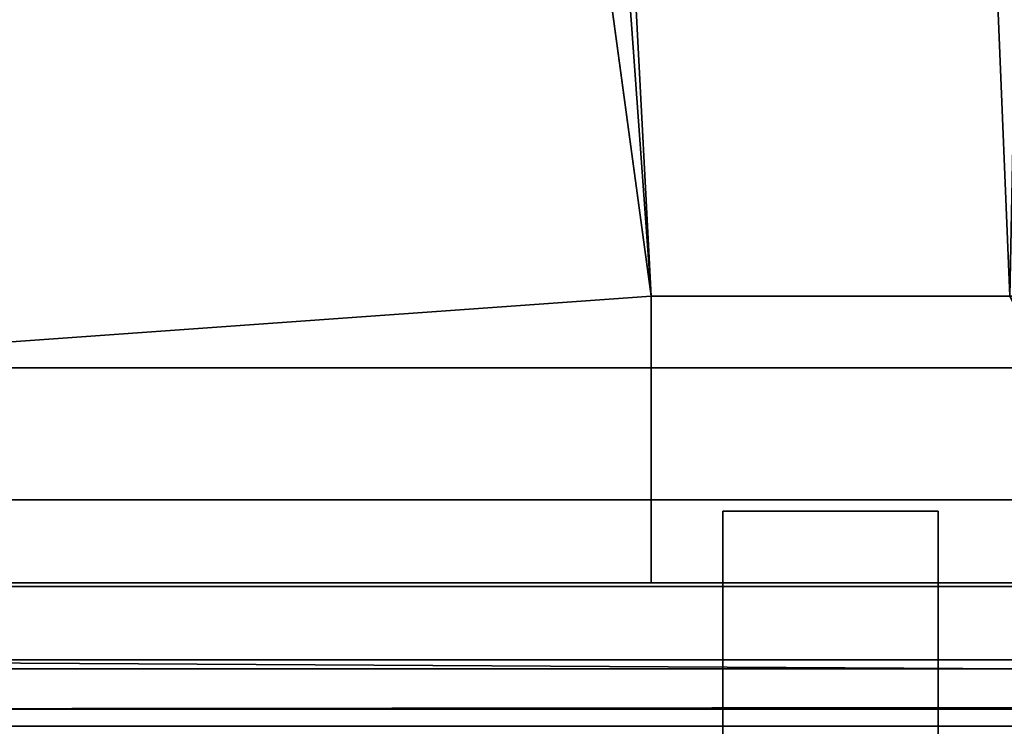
# Model space of a CAD drawing. Header units: millimetres. Extents: x -503 to 6703, y -110 to 249.
# Tile 984 of 1056: x 4038.1 to 4044.96, y 16.5 to 21.43. Entities that reach past the tile are written whole.
import ezdxf

# ---------------------------------------------------------------- set-up
doc = ezdxf.new("R2010")
doc.units = ezdxf.units.MM
doc.layers.add('152', color=7, linetype='Continuous', true_color=0xffffff)

# ---------------------------------------------------------------- blocks, each defined once
blk = doc.blocks.new('UG_SURFACE_004')
at = {"layer": '152', "color": 252, "linetype": 'Continuous', "lineweight": 35}
for points in [[(5156.4999, -9.3, 2212.25), (5156.4999, 230.4, 2212.25), (3843.4999, 230.4, 2212.25), (3843.4999, -9.3, 2212.25)], [(3993.5, -9.3, 2062.2499), (3993.5, 230.4, 2062.2499), (5006.4998, 230.4, 2062.2499), (5006.4998, -9.3, 2062.2499)]]:
    blk.add_3dface(points, dxfattribs=at)
blk = doc.blocks.new('UG_SURFACE_363')
at = {"layer": '152', "color": 41, "linetype": 'Continuous', "lineweight": 35}
for points in [[(4035.5, 71, -5.75), (4027.3499, 229.15, -5.75), (4042.5, 19.5, -5.75)], [(4033, 203.3, -5.75), (4042.5, 19.5, -5.75), (4027.3499, 229.15, -5.75)], [(4042.5, 19.5, 2010.7501), (4045.0001, 19.5, 2008.25), (4049.3498, 229.15, 2003.9001), (4035.5, 71, 2017.75)], [(4037.4999, 203.3, -5.75), (4037.4999, 229.15, -5.75), (4049.3498, 229.15, -5.75), (4049.3498, 11.15, -5.75)], [(4033, 203.3, -5.75), (4037.4999, 203.3, -5.75), (4045.0001, 19.5, -5.75), (4042.5, 19.5, -5.75)], [(4045.0001, 19.5, -5.75), (4037.4999, 203.3, -5.75), (4049.3498, 11.15, -5.75)], [(4035.5, 19, -5.75), (4035.5, 71, -5.75), (4042.5, 19.5, -5.75)], [(4042.5, 19.5, 2010.7501), (4035.5, 71, 2017.75), (4035.5, 19, 2017.75)], [(4042.5, 19.5, -5.75), (4042.5, 17.5, -5.75), (4037.0002, 17.5, -5.75), (4035.5, 19, -5.75)], [(4035.5, 19, 2017.75), (4037.0002, 17.5, 2016.2499), (4042.5, 17.5, 2010.7501), (4042.5, 19.5, 2010.7501)], [(4042.5, 19.5, 2010.7501), (4042.5, 17.5, 2010.7501), (4042.5, 17.5, -5.75), (4042.5, 19.5, -5.75)], [(4042.5, 19.5, 2010.7501), (4042.5, 19.5, -5.75), (4045.0001, 19.5, -5.75), (4045.0001, 19.5, 2008.25)], [(4037.0002, 17.5, 2016.2499), (4037.0002, 17.5, -5.75), (4042.5, 17.5, -5.75), (4042.5, 17.5, 2010.7501)]]:
    blk.add_3dface(points, dxfattribs=at)
blk = doc.blocks.new('UG_SURFACE_370')
at = {"layer": '152', "color": 41, "linetype": 'Continuous', "lineweight": 35}
for points in [[(4035.5, 71, 2017.75), (4049.3498, 229.15, 2003.9001), (4045.0001, 19.5, 2008.25), (4042.5, 19.5, 2010.7501)], [(4964.5, 19, 2017.75), (4964.5, 71, 2017.75), (4035.5, 71, 2017.75), (4035.5, 19, 2017.75)], [(4035.5, 19, 2017.75), (4035.5, 71, 2017.75), (4042.5, 19.5, 2010.7501)], [(4042.5, 19.5, 2010.7501), (4042.5, 17.5, 2010.7501), (4037.0002, 17.5, 2016.2499), (4035.5, 19, 2017.75)], [(4954.9999, 19.5, 2008.25), (4957.5, 19.5, 2010.7501), (4042.5, 19.5, 2010.7501), (4045.0001, 19.5, 2008.25)], [(4957.5, 19.5, 2010.7501), (4957.5, 17.5, 2010.7501), (4042.5, 17.5, 2010.7501), (4042.5, 19.5, 2010.7501)], [(4962.9998, 17.5, 2016.2499), (4964.5, 19, 2017.75), (4035.5, 19, 2017.75), (4037.0002, 17.5, 2016.2499)], [(4957.5, 17.5, 2010.7501), (4962.9998, 17.5, 2016.2499), (4037.0002, 17.5, 2016.2499), (4042.5, 17.5, 2010.7501)]]:
    blk.add_3dface(points, dxfattribs=at)
blk = doc.blocks.new('UG_SURFACE_386')
at = {"layer": '152', "color": 252, "linetype": 'Continuous', "lineweight": 35}
for points in [[(4031.4999, -26.22, 2021.75), (4968.5001, -26.22, 2021.75), (4968.5001, 62.62, 2021.75), (4031.4999, 62.62, 2021.75)], [(4033, -26.22, 2020.2501), (4033, 62.62, 2020.2501), (4967, 62.62, 2020.2501), (4967, -26.22, 2020.2501)]]:
    blk.add_3dface(points, dxfattribs=at)
blk = doc.blocks.new('UG_SURFACE_403')
at = {"layer": '152', "color": 252, "linetype": 'Continuous', "lineweight": 35}
for points in [[(4044.4999, 18, 62.55), (4044.4999, 13, 62.55), (4043.0002, 13, 62.55), (4043.0002, 18, 62.55)], [(4044.4999, 18, 62.55), (4043.0002, 18, 62.55), (4043.0002, 18, 73.95), (4044.4999, 18, 73.95)], [(4044.4999, 13, 73.95), (4044.4999, 18, 73.95), (4043.0002, 18, 73.95), (4043.0002, 13, 73.95)], [(4043.0002, 13, 1933.9499), (4044.4999, 13, 1933.9499), (4044.4999, 18, 1933.9499), (4043.0002, 18, 1933.9499)], [(4043.0002, 18, 1922.55), (4043.0002, 18, 1933.9499), (4044.4999, 18, 1933.9499), (4044.4999, 18, 1922.55)], [(4044.4999, 13, 1922.55), (4043.0002, 13, 1922.55), (4043.0002, 18, 1922.55), (4044.4999, 18, 1922.55)], [(4043.0002, 13, 1623.95), (4044.4999, 13, 1623.95), (4044.4999, 18, 1623.95), (4043.0002, 18, 1623.95)], [(4043.0002, 18, 1612.55), (4043.0002, 18, 1623.95), (4044.4999, 18, 1623.95), (4044.4999, 18, 1612.55)], [(4044.4999, 18, 1612.55), (4044.4999, 13, 1612.55), (4043.0002, 13, 1612.55), (4043.0002, 18, 1612.55)], [(4044.4999, 13, 1313.9499), (4044.4999, 18, 1313.9499), (4043.0002, 18, 1313.9499), (4043.0002, 13, 1313.9499)], [(4043.0002, 18, 1313.9499), (4044.4999, 18, 1313.9499), (4044.4999, 18, 1302.55), (4043.0002, 18, 1302.55)], [(4044.4999, 18, 1302.55), (4044.4999, 13, 1302.55), (4043.0002, 13, 1302.55), (4043.0002, 18, 1302.55)], [(4043.0002, 13, 1003.95), (4044.4999, 13, 1003.95), (4044.4999, 18, 1003.95), (4043.0002, 18, 1003.95)], [(4043.0002, 18, 992.55), (4043.0002, 18, 1003.95), (4044.4999, 18, 1003.95), (4044.4999, 18, 992.55)], [(4044.4999, 18, 992.55), (4044.4999, 13, 992.55), (4043.0002, 13, 992.55), (4043.0002, 18, 992.55)], [(4044.4999, 13, 693.95), (4044.4999, 18, 693.95), (4043.0002, 18, 693.95), (4043.0002, 13, 693.95)], [(4044.4999, 18, 682.55), (4043.0002, 18, 682.55), (4043.0002, 18, 693.95), (4044.4999, 18, 693.95)], [(4044.4999, 18, 682.55), (4044.4999, 13, 682.55), (4043.0002, 13, 682.55), (4043.0002, 18, 682.55)], [(4044.4999, 18, 372.55), (4044.4999, 13, 372.55), (4043.0002, 13, 372.55), (4043.0002, 18, 372.55)], [(4043.0002, 13, 73.95), (4043.0002, 18, 62.55), (4043.0002, 13, 62.55)], [(4043.0002, 13, 73.95), (4043.0002, 18, 73.95), (4043.0002, 18, 62.55)], [(4043.0002, 13, 383.95), (4043.0002, 18, 372.55), (4043.0002, 13, 372.55)], [(4043.0002, 13, 383.95), (4043.0002, 18, 383.95), (4043.0002, 18, 372.55)], [(4043.0002, 13, 1003.95), (4043.0002, 18, 1003.95), (4043.0002, 18, 992.55), (4043.0002, 13, 992.55)], [(4043.0002, 13, 1313.9499), (4043.0002, 18, 1313.9499), (4043.0002, 18, 1302.55), (4043.0002, 13, 1302.55)], [(4043.0002, 13, 693.95), (4043.0002, 18, 682.55), (4043.0002, 13, 682.55)], [(4043.0002, 13, 693.95), (4043.0002, 18, 693.95), (4043.0002, 18, 682.55)], [(4043.0002, 13, 1623.95), (4043.0002, 18, 1623.95), (4043.0002, 18, 1612.55), (4043.0002, 13, 1612.55)], [(4043.0002, 13, 1933.9499), (4043.0002, 18, 1933.9499), (4043.0002, 18, 1922.55), (4043.0002, 13, 1922.55)], [(4043.0002, 18, 372.55), (4043.0002, 18, 383.95), (4044.4999, 18, 383.95), (4044.4999, 18, 372.55)], [(4043.0002, 13, 383.95), (4044.4999, 13, 383.95), (4044.4999, 18, 383.95), (4043.0002, 18, 383.95)], [(4044.4999, 13, 1922.55), (4044.4999, 18, 1933.9499), (4044.4999, 13, 1933.9499)], [(4044.4999, 13, 1922.55), (4044.4999, 18, 1922.55), (4044.4999, 18, 1933.9499)], [(4044.4999, 13, 1612.55), (4044.4999, 18, 1612.55), (4044.4999, 18, 1623.95), (4044.4999, 13, 1623.95)], [(4044.4999, 13, 1302.55), (4044.4999, 18, 1302.55), (4044.4999, 18, 1313.9499), (4044.4999, 13, 1313.9499)], [(4044.4999, 13, 992.55), (4044.4999, 18, 992.55), (4044.4999, 18, 1003.95), (4044.4999, 13, 1003.95)], [(4044.4999, 13, 682.55), (4044.4999, 18, 682.55), (4044.4999, 18, 693.95), (4044.4999, 13, 693.95)], [(4044.4999, 13, 372.55), (4044.4999, 18, 372.55), (4044.4999, 18, 383.95), (4044.4999, 13, 383.95)], [(4044.4999, 13, 62.55), (4044.4999, 18, 62.55), (4044.4999, 18, 73.95), (4044.4999, 13, 73.95)]]:
    blk.add_3dface(points, dxfattribs=at)
blk = doc.blocks.new('UG_SURFACE_404')
at = {"layer": '152', "color": 252, "linetype": 'Continuous', "lineweight": 35}
for points in [[(4033.9999, 69.5, 2020.2501), (4033.9999, 18.08, 2020.2501), (4085.3, 18.08, 2020.2501), (4085.3, 22.8012, 2020.2501)], [(4085.3, 22.8012, 2018.75), (4085.3, 18.08, 2018.75), (4033.9999, 18.08, 2018.75), (4033.9999, 69.5, 2018.75)], [(4085.3, 18.08, 2020.2501), (4033.9999, 18.08, 2020.2501), (4033.9999, 16.9013, 2020.0155), (4085.3, 16.9013, 2020.0155)], [(4085.3, 17.4754, 2018.6298), (4033.9999, 17.4754, 2018.6298), (4033.9999, 18.08, 2018.75), (4085.3, 18.08, 2018.75)], [(4085.3, 16.9628, 2018.2872), (4033.9999, 16.9628, 2018.2872), (4033.9999, 17.4754, 2018.6298), (4085.3, 17.4754, 2018.6298)], [(4033.9999, 16.9628, 2018.2872), (4085.3, 16.9628, 2018.2872), (4085.3, 16.6732, 2017.8893)], [(4085.3, 16.6732, 2017.8893), (4033.9999, 16.6203, 2017.7746), (4033.9999, 16.9628, 2018.2872)], [(4085.3, 16.9013, 2020.0155), (4033.9999, 16.9013, 2020.0155), (4033.9999, 15.9021, 2019.3479), (4085.3, 15.9021, 2019.3479)], [(4085.3, 16.6732, 2017.8893), (4087.8, 16.6732, 2017.8893), (4087.8, 16.6203, 2017.7746), (4033.9999, 16.6203, 2017.7746)], [(4087.8, 16.5, 2017.17), (4033.9999, 16.5, 2017.17), (4033.9999, 16.6203, 2017.7746), (4087.8, 16.6203, 2017.7746)]]:
    blk.add_3dface(points, dxfattribs=at)

msp = doc.modelspace()

# ---------------------------------------------------------------- linework, layer by layer
at = {"layer": '152', "color": 251, "linetype": 'Continuous', "lineweight": -3, "true_color": 0x636466}
for p, q in [((4042.5, 17.5, 2010.75), (4042.5, 19.5, 2010.75)), ((4042.5, 19.5, -5.75), (4042.5, 19.5, 2010.75)), ((4042.5, 19.5, 2010.75), (4045, 19.5, 2008.25)), ((4042.5, 17.5, 2010.75), (4042.5, 19.5, 2010.75)), ((4045, 19.5, 2008.25), (4042.5, 19.5, 2010.75)), ((4042.5, 19.5, -5.75), (4042.5, 17.5, -5.75)), ((4042.5, 19.5, 2010.75), (4957.5, 19.5, 2010.75)), ((4045, 19.5, -5.75), (4042.5, 19.5, -5.75)), ((4035.5, 19, 2017.75), (4964.5, 19, 2017.75)), ((4085.3, 18.08, 2020.25), (4034, 18.08, 2020.25)), ((4085.3, 18.08, 2018.75), (4034, 18.08, 2018.75)), ((4043, 18, 1313.95), (4043, 18, 1302.55)), ((4043, 13, 693.95), (4043, 18, 693.95)), ((4043, 18, 1302.55), (4043, 13, 1302.55)), ((4043, 18, 992.55), (4043, 13, 992.55)), ((4043, 18, 73.95), (4043, 18, 62.55)), ((4043, 18, 693.95), (4043, 18, 682.55)), ((4043, 18, 1933.95), (4043, 13, 1933.95)), ((4043, 13, 73.95), (4043, 18, 73.95)), ((4043, 18, 682.55), (4043, 13, 682.55)), ((4044.5, 18, 1623.95), (4043, 18, 1623.95)), ((4043, 18, 372.55), (4043, 13, 372.55)), ((4044.5, 18, 1313.95), (4043, 18, 1313.95)), ((4043, 18, 62.55), (4043, 13, 62.55)), ((4044.5, 18, 1003.95), (4043, 18, 1003.95)), ((4044.5, 18, 693.95), (4043, 18, 693.95)), ((4043, 13, 1623.95), (4043, 18, 1623.95)), ((4044.5, 18, 73.95), (4043, 18, 73.95)), ((4043, 13, 1003.95), (4043, 18, 1003.95)), ((4044.5, 18, 1612.55), (4043, 18, 1612.55)), ((4044.5, 18, 1302.55), (4043, 18, 1302.55)), ((4043, 18, 383.95), (4043, 18, 372.55)), ((4043, 18, 1933.95), (4043, 18, 1922.55)), ((4044.5, 18, 62.55), (4043, 18, 62.55)), ((4043, 13, 383.95), (4043, 18, 383.95)), ((4044.5, 18, 992.55), (4043, 18, 992.55)), ((4043, 13, 1922.55), (4043, 18, 1922.55)), ((4044.5, 18, 682.55), (4043, 18, 682.55)), ((4044.5, 18, 1933.95), (4043, 18, 1933.95)), ((4044.5, 18, 372.55), (4043, 18, 372.55)), ((4043, 18, 1623.95), (4043, 18, 1612.55)), ((4043, 18, 1003.95), (4043, 18, 992.55)), ((4043, 13, 1313.95), (4043, 18, 1313.95)), ((4044.5, 18, 383.95), (4043, 18, 383.95)), ((4044.5, 18, 1922.55), (4043, 18, 1922.55)), ((4043, 18, 1612.55), (4043, 13, 1612.55)), ((4044.5, 18, 372.55), (4044.5, 13, 372.55)), ((4044.5, 18, 1922.55), (4044.5, 13, 1922.55)), ((4044.5, 13, 383.95), (4044.5, 18, 383.95)), ((4044.5, 18, 383.95), (4044.5, 18, 372.55)), ((4044.5, 18, 1933.95), (4044.5, 18, 1922.55)), ((4044.5, 18, 1003.95), (4044.5, 18, 992.55)), ((4044.5, 18, 1313.95), (4044.5, 18, 1302.55)), ((4044.5, 18, 73.95), (4044.5, 18, 62.55)), ((4044.5, 13, 1933.95), (4044.5, 18, 1933.95)), ((4044.5, 13, 1313.95), (4044.5, 18, 1313.95)), ((4044.5, 18, 1612.55), (4044.5, 13, 1612.55)), ((4044.5, 18, 1623.95), (4044.5, 18, 1612.55)), ((4044.5, 13, 693.95), (4044.5, 18, 693.95)), ((4044.5, 18, 1302.55), (4044.5, 13, 1302.55)), ((4044.5, 13, 1623.95), (4044.5, 18, 1623.95)), ((4044.5, 18, 62.55), (4044.5, 13, 62.55)), ((4044.5, 18, 992.55), (4044.5, 13, 992.55)), ((4044.5, 13, 73.95), (4044.5, 18, 73.95)), ((4044.5, 18, 682.55), (4044.5, 13, 682.55)), ((4044.5, 13, 1003.95), (4044.5, 18, 1003.95)), ((4044.5, 18, 693.95), (4044.5, 18, 682.55)), ((4037, 17.5, 2016.25), (4963, 17.5, 2016.25)), ((4037, 17.5, 2016.25), (4042.5, 17.5, 2010.75)), ((4042.5, 17.5, 2010.75), (4037, 17.5, 2016.25)), ((4042.5, 17.5, -5.75), (4037, 17.5, -5.75)), ((4042.5, 17.5, 2010.75), (4957.5, 17.5, 2010.75)), ((4042.5, 17.5, -5.75), (4042.5, 17.5, 2010.75)), ((4041.42, 16.5, 990.05), (4038.0994, 16.5, 990.05)), ((4038.0994, 16.5, 1626.45), (4041.42, 16.5, 1626.45)), ((4041.42, 16.5, 370.05), (4038.0994, 16.5, 370.05)), ((4038.0994, 16.5, 1006.45), (4041.42, 16.5, 1006.45)), ((4038.0994, 16.5, 386.45), (4041.42, 16.5, 386.45)), ((4041.42, 16.5, 1610.05), (4038.0994, 16.5, 1610.05))]:
    msp.add_line(p, q, dxfattribs=at)

# ---------------------------------------------------------------- block references
for name in ['UG_SURFACE_004', 'UG_SURFACE_363', 'UG_SURFACE_370', 'UG_SURFACE_386', 'UG_SURFACE_403', 'UG_SURFACE_404']:
    msp.add_blockref(name, (0, 0), dxfattribs=at)

doc.saveas('drawing.dxf')
